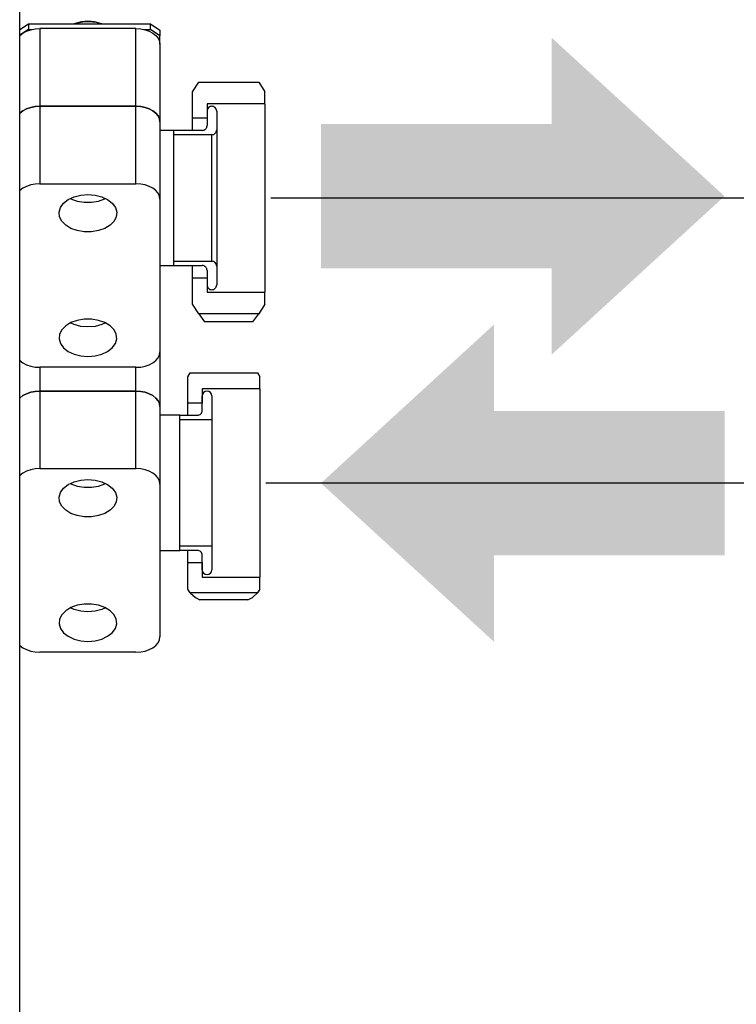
# Model space of a CAD drawing. Header units: millimetres. Extents: x 0 to 39025, y -31299 to 8400.
# Tile 331 of 382: x 17441 to 17590, y 1768 to 1973. Entities that reach past the tile are written whole.
import ezdxf

# ---------------------------------------------------------------- set-up
doc = ezdxf.new("R2010")
doc.units = ezdxf.units.MM
doc.header["$PDSIZE"] = -1
doc.layers.add('DIMENZIJE', color=4, linetype='Continuous')
doc.styles.add('SLDTEXTSTYLE6', font='txt')
doc.dimstyles.new('SLDDIMSTYLE0', dxfattribs={"dimtxt": 3, "dimasz": 3.414889, "dimexe": 0, "dimexo": 0.0625, "dimgap": 0.75, "dimtad": 1, "dimdec": 0, "dimlfac": 20, "dimrnd": 1e-09, "dimzin": 12, "dimdsep": 46, "dimtxsty": 'SLDTEXTSTYLE6', "dimsah": 1, "dimcen": 0.09, "dimadec": 0, "dimazin": 3, "dimtfac": 1, "dimtdec": 0, "dimtofl": 0, "dimtmove": 0, "dimatfit": 3, "dimfxl": 1, "dimfrac": 2, "dimtolj": 1, "dimtzin": 12, "dimarcsym": 0})

# ---------------------------------------------------------------- blocks, each defined once
blk = doc.blocks.new('*U63')
at = {"lineweight": 25}
for points in [[(498.4, 16.45), (498.4, 16.45), (498.4, 557.15), (498.4, 557.15)], [(498.4, 523.16), (498.4, 523.16), (500.2, 524.32), (500.2, 524.32)], [(500.2, 523.16), (500.2, 523.16), (498.4, 522), (498.4, 522)], [(500.2, 524.32), (500.2, 524.32), (500.2, 523.16), (500.2, 523.16)], [(500.2, 524.32), (500.2, 524.32), (525.6, 524.32), (525.6, 524.32)], [(500.2, 523.16), (500.2, 523.16), (500.97, 523.16), (500.97, 523.16)], [(502.6, 523.34), (502.6, 523.34), (502.6, 507.21), (502.6, 507.21)], [(522.6, 523.34), (522.6, 523.34), (502.6, 523.34), (502.6, 523.34)], [(509.78, 524.35), (509.78, 524.35), (509.71, 524.32), (509.71, 524.32)], [(515.5, 524.32), (515.5, 524.32), (515.43, 524.35), (515.43, 524.35)], [(522.6, 507.21), (522.6, 507.21), (522.6, 523.34), (522.6, 523.34)], [(524.23, 523.16), (524.23, 523.16), (525.6, 523.16), (525.6, 523.16)], [(525.6, 523.16), (525.6, 523.16), (525.6, 524.32), (525.6, 524.32)], [(525.6, 524.32), (525.6, 524.32), (527.6, 523.02), (527.6, 523.02)], [(527.6, 521.87), (527.6, 521.87), (525.6, 523.16), (525.6, 523.16)], [(527.6, 523.02), (527.6, 523.02), (527.6, 521.87), (527.6, 521.87)], [(527.6, 520.11), (527.6, 520.11), (527.6, 521.87), (527.6, 521.87)], [(527.6, 520.11), (527.6, 520.11), (527.6, 503.97), (527.6, 503.97)], [(534.4, 510.19), (534.4, 510.19), (535.66, 512.22), (535.66, 512.22)], [(535.66, 512.22), (535.66, 512.22), (548.14, 512.22), (548.14, 512.22)], [(548.14, 512.22), (548.14, 512.22), (549.4, 510.19), (549.4, 510.19)], [(534.4, 504.68), (534.4, 504.68), (534.4, 510.19), (534.4, 510.19)], [(549.4, 507.7), (549.4, 507.7), (549.4, 510.19), (549.4, 510.19)], [(502.6, 507.21), (502.6, 507.21), (502.6, 491.07), (502.6, 491.07)], [(502.6, 507.21), (502.6, 507.21), (522.6, 507.21), (522.6, 507.21)], [(522.6, 507.21), (522.6, 507.21), (502.6, 507.21), (502.6, 507.21)], [(522.6, 491.07), (522.6, 491.07), (522.6, 507.21), (522.6, 507.21)], [(549.4, 507.7), (549.4, 507.7), (537.4, 507.7), (537.4, 507.7)], [(537.4, 507.7), (537.4, 507.7), (537.4, 504.68), (537.4, 504.68)], [(537.4, 506.19), (537.4, 506.19), (537.4, 503.17), (537.4, 503.17)], [(539.4, 506.19), (539.4, 506.19), (539.4, 502.27), (539.4, 502.27)], [(537.4, 504.68), (537.4, 504.68), (534.4, 504.68), (534.4, 504.68)], [(527.6, 503.97), (527.6, 503.97), (527.6, 487.83), (527.6, 487.83)], [(530.41, 502.17), (530.41, 502.17), (527.6, 502.17), (527.6, 502.17)], [(536.4, 502.17), (536.4, 502.17), (530.41, 502.17), (530.41, 502.17)], [(538.4, 501.27), (538.4, 501.27), (530.41, 501.27), (530.41, 501.27)], [(502.6, 491.07), (502.6, 491.07), (522.6, 491.07), (522.6, 491.07)], [(527.6, 487.83), (527.6, 487.83), (527.6, 456.08), (527.6, 456.08)], [(527.6, 474.03), (527.6, 474.03), (530.41, 474.03), (530.41, 474.03)], [(530.41, 474.93), (530.41, 474.93), (538.4, 474.93), (538.4, 474.93)], [(530.41, 474.03), (530.41, 474.03), (536.4, 474.03), (536.4, 474.03)], [(539.4, 473.93), (539.4, 473.93), (539.4, 470.01), (539.4, 470.01)], [(534.4, 471.51), (534.4, 471.51), (537.4, 471.51), (537.4, 471.51)], [(534.4, 466.01), (534.4, 466.01), (534.4, 471.51), (534.4, 471.51)], [(537.4, 473.02), (537.4, 473.02), (537.4, 470.01), (537.4, 470.01)], [(537.4, 471.51), (537.4, 471.51), (537.4, 468.5), (537.4, 468.5)], [(537.4, 468.5), (537.4, 468.5), (549.4, 468.5), (549.4, 468.5)], [(549.4, 466.01), (549.4, 466.01), (549.4, 468.5), (549.4, 468.5)], [(535.66, 463.97), (535.66, 463.97), (534.4, 466.01), (534.4, 466.01)], [(549.4, 466.01), (549.4, 466.01), (548.14, 463.97), (548.14, 463.97)], [(535.66, 463.97), (535.66, 463.97), (536.9, 462.35), (536.9, 462.35)], [(548.14, 463.97), (548.14, 463.97), (535.66, 463.97), (535.66, 463.97)], [(546.9, 462.35), (546.9, 462.35), (548.14, 463.97), (548.14, 463.97)], [(546.9, 462.35), (546.9, 462.35), (536.9, 462.35), (536.9, 462.35)], [(527.6, 456.08), (527.6, 456.08), (527.6, 444.67), (527.6, 444.67)], [(522.6, 452.85), (522.6, 452.85), (502.6, 452.85), (502.6, 452.85)], [(502.6, 452.85), (502.6, 452.85), (502.6, 447.9), (502.6, 447.9)], [(522.6, 447.9), (522.6, 447.9), (522.6, 452.85), (522.6, 452.85)], [(533.4, 450.89), (533.4, 450.89), (533.9, 451.69), (533.9, 451.69)], [(533.4, 445.38), (533.4, 445.38), (533.4, 450.89), (533.4, 450.89)], [(533.9, 451.69), (533.9, 451.69), (547.9, 451.69), (547.9, 451.69)], [(547.9, 451.69), (547.9, 451.69), (548.4, 450.89), (548.4, 450.89)], [(548.4, 448.4), (548.4, 448.4), (548.4, 450.89), (548.4, 450.89)], [(502.6, 447.9), (502.6, 447.9), (502.6, 431.77), (502.6, 431.77)], [(502.6, 447.9), (502.6, 447.9), (522.6, 447.9), (522.6, 447.9)], [(522.6, 447.9), (522.6, 447.9), (502.6, 447.9), (502.6, 447.9)], [(522.6, 431.77), (522.6, 431.77), (522.6, 447.9), (522.6, 447.9)], [(548.4, 448.4), (548.4, 448.4), (536.4, 448.4), (536.4, 448.4)], [(536.4, 448.4), (536.4, 448.4), (536.4, 445.38), (536.4, 445.38)], [(536.4, 443.87), (536.4, 443.87), (536.4, 446.89), (536.4, 446.89)], [(538.4, 446.89), (538.4, 446.89), (538.4, 441.96), (538.4, 441.96)], [(536.4, 445.38), (536.4, 445.38), (533.4, 445.38), (533.4, 445.38)], [(527.6, 444.67), (527.6, 444.67), (527.6, 428.53), (527.6, 428.53)], [(531.73, 442.87), (531.73, 442.87), (527.6, 442.87), (527.6, 442.87)], [(531.73, 442.87), (531.73, 442.87), (535.4, 442.87), (535.4, 442.87)], [(531.73, 441.96), (531.73, 441.96), (538.4, 441.96), (538.4, 441.96)], [(502.6, 431.77), (502.6, 431.77), (522.6, 431.77), (522.6, 431.77)], [(527.6, 428.53), (527.6, 428.53), (527.6, 396.78), (527.6, 396.78)], [(527.6, 414.73), (527.6, 414.73), (531.73, 414.73), (531.73, 414.73)], [(538.4, 415.63), (538.4, 415.63), (531.73, 415.63), (531.73, 415.63)], [(535.4, 414.73), (535.4, 414.73), (531.73, 414.73), (531.73, 414.73)], [(538.4, 415.63), (538.4, 415.63), (538.4, 410.71), (538.4, 410.71)], [(533.4, 412.21), (533.4, 412.21), (536.4, 412.21), (536.4, 412.21)], [(533.4, 406.7), (533.4, 406.7), (533.4, 412.21), (533.4, 412.21)], [(536.4, 410.71), (536.4, 410.71), (536.4, 413.72), (536.4, 413.72)], [(536.4, 412.21), (536.4, 412.21), (536.4, 409.2), (536.4, 409.2)], [(536.4, 409.2), (536.4, 409.2), (548.4, 409.2), (548.4, 409.2)], [(548.4, 406.7), (548.4, 406.7), (548.4, 409.2), (548.4, 409.2)], [(533.9, 405.9), (533.9, 405.9), (533.4, 406.7), (533.4, 406.7)], [(547.9, 405.9), (547.9, 405.9), (533.9, 405.9), (533.9, 405.9)], [(548.4, 406.7), (548.4, 406.7), (547.9, 405.9), (547.9, 405.9)], [(545.9, 404.43), (545.9, 404.43), (535.9, 404.43), (535.9, 404.43)], [(522.6, 393.54), (522.6, 393.54), (502.6, 393.54), (502.6, 393.54)]]:
    blk.add_open_spline(points, degree=3, dxfattribs=at)
for points, knots in [([(509.71, 524.32), (509.71, 524.32), (510.22, 524.5), (510.22, 524.5), (510.22, 524.5), (511.55, 524.78), (511.55, 524.78), (511.55, 524.78), (512.95, 524.84), (512.95, 524.84), (512.95, 524.84), (514.33, 524.67), (514.33, 524.67), (514.33, 524.67), (515.49, 524.32), (515.49, 524.32)], [0, 0, 0, 0, 1, 1, 1, 2, 2, 2, 3, 3, 3, 4, 4, 4, 5, 5, 5, 5]), ([(515.43, 524.35), (515.43, 524.35), (515.23, 524.43), (515.23, 524.43), (515.23, 524.43), (513.96, 524.77), (513.96, 524.77), (513.96, 524.77), (512.6, 524.88), (512.6, 524.88), (512.6, 524.88), (511.24, 524.77), (511.24, 524.77), (511.24, 524.77), (509.97, 524.43), (509.97, 524.43), (509.97, 524.43), (509.78, 524.35), (509.78, 524.35)], [0, 0, 0, 0, 1, 1, 1, 2, 2, 2, 3, 3, 3, 4, 4, 4, 5, 5, 5, 6, 6, 6, 6]), ([(498.4, 521.87), (498.4, 521.87), (498.44, 521.9), (498.44, 521.9), (498.44, 521.9), (499.07, 522.4), (499.07, 522.4), (499.07, 522.4), (499.82, 522.8), (499.82, 522.8), (499.82, 522.8), (500.69, 523.1), (500.69, 523.1), (500.69, 523.1), (501.63, 523.28), (501.63, 523.28), (501.63, 523.28), (502.6, 523.34), (502.6, 523.34)], [0, 0, 0, 0, 1, 1, 1, 2, 2, 2, 3, 3, 3, 4, 4, 4, 5, 5, 5, 6, 6, 6, 6]), ([(522.6, 523.34), (522.6, 523.34), (523.58, 523.28), (523.58, 523.28), (523.58, 523.28), (524.51, 523.1), (524.51, 523.1), (524.51, 523.1), (525.38, 522.8), (525.38, 522.8), (525.38, 522.8), (526.14, 522.4), (526.14, 522.4), (526.14, 522.4), (526.76, 521.9), (526.76, 521.9), (526.76, 521.9), (527.22, 521.34), (527.22, 521.34), (527.22, 521.34), (527.51, 520.74), (527.51, 520.74), (527.51, 520.74), (527.6, 520.11), (527.6, 520.11)], [0, 0, 0, 0, 1, 1, 1, 2, 2, 2, 3, 3, 3, 4, 4, 4, 5, 5, 5, 6, 6, 6, 7, 7, 7, 8, 8, 8, 8]), ([(498.4, 505.73), (498.4, 505.73), (498.44, 505.77), (498.44, 505.77), (498.44, 505.77), (499.07, 506.26), (499.07, 506.26), (499.07, 506.26), (499.82, 506.66), (499.82, 506.66), (499.82, 506.66), (500.69, 506.96), (500.69, 506.96), (500.69, 506.96), (501.63, 507.14), (501.63, 507.14), (501.63, 507.14), (502.6, 507.21), (502.6, 507.21)], [0, 0, 0, 0, 1, 1, 1, 2, 2, 2, 3, 3, 3, 4, 4, 4, 5, 5, 5, 6, 6, 6, 6]), ([(502.6, 507.21), (502.6, 507.21), (501.63, 507.14), (501.63, 507.14), (501.63, 507.14), (500.69, 506.96), (500.69, 506.96), (500.69, 506.96), (499.82, 506.66), (499.82, 506.66), (499.82, 506.66), (499.07, 506.26), (499.07, 506.26), (499.07, 506.26), (498.44, 505.77), (498.44, 505.77), (498.44, 505.77), (498.4, 505.73), (498.4, 505.73)], [0, 0, 0, 0, 1, 1, 1, 2, 2, 2, 3, 3, 3, 4, 4, 4, 5, 5, 5, 6, 6, 6, 6]), ([(522.6, 507.21), (522.6, 507.21), (523.58, 507.14), (523.58, 507.14), (523.58, 507.14), (524.51, 506.96), (524.51, 506.96), (524.51, 506.96), (525.38, 506.66), (525.38, 506.66), (525.38, 506.66), (526.14, 506.26), (526.14, 506.26), (526.14, 506.26), (526.76, 505.77), (526.76, 505.77), (526.76, 505.77), (527.22, 505.21), (527.22, 505.21), (527.22, 505.21), (527.51, 504.6), (527.51, 504.6), (527.51, 504.6), (527.6, 503.97), (527.6, 503.97)], [0, 0, 0, 0, 1, 1, 1, 2, 2, 2, 3, 3, 3, 4, 4, 4, 5, 5, 5, 6, 6, 6, 7, 7, 7, 8, 8, 8, 8]), ([(527.6, 503.97), (527.6, 503.97), (527.51, 504.6), (527.51, 504.6), (527.51, 504.6), (527.22, 505.21), (527.22, 505.21), (527.22, 505.21), (526.76, 505.77), (526.76, 505.77), (526.76, 505.77), (526.14, 506.26), (526.14, 506.26), (526.14, 506.26), (525.38, 506.66), (525.38, 506.66), (525.38, 506.66), (524.51, 506.96), (524.51, 506.96), (524.51, 506.96), (523.58, 507.14), (523.58, 507.14), (523.58, 507.14), (522.6, 507.21), (522.6, 507.21)], [0, 0, 0, 0, 1, 1, 1, 2, 2, 2, 3, 3, 3, 4, 4, 4, 5, 5, 5, 6, 6, 6, 7, 7, 7, 8, 8, 8, 8]), ([(538.4, 507.19), (538.4, 507.19), (538.2, 507.17), (538.2, 507.17), (538.2, 507.17), (538.02, 507.12), (538.02, 507.12), (538.02, 507.12), (537.84, 507.02), (537.84, 507.02), (537.84, 507.02), (537.69, 506.9), (537.69, 506.9), (537.69, 506.9), (537.57, 506.75), (537.57, 506.75), (537.57, 506.75), (537.48, 506.57), (537.48, 506.57), (537.48, 506.57), (537.42, 506.39), (537.42, 506.39), (537.42, 506.39), (537.4, 506.19), (537.4, 506.19)], [0, 0, 0, 0, 1, 1, 1, 2, 2, 2, 3, 3, 3, 4, 4, 4, 5, 5, 5, 6, 6, 6, 7, 7, 7, 8, 8, 8, 8]), ([(539.4, 506.19), (539.4, 506.19), (539.38, 506.39), (539.38, 506.39), (539.38, 506.39), (539.32, 506.57), (539.32, 506.57), (539.32, 506.57), (539.23, 506.75), (539.23, 506.75), (539.23, 506.75), (539.11, 506.9), (539.11, 506.9), (539.11, 506.9), (538.96, 507.02), (538.96, 507.02), (538.96, 507.02), (538.78, 507.12), (538.78, 507.12), (538.78, 507.12), (538.6, 507.17), (538.6, 507.17), (538.6, 507.17), (538.4, 507.19), (538.4, 507.19)], [0, 0, 0, 0, 1, 1, 1, 2, 2, 2, 3, 3, 3, 4, 4, 4, 5, 5, 5, 6, 6, 6, 7, 7, 7, 8, 8, 8, 8]), ([(549.4, 507.7), (549.4, 507.7), (549.4, 507.51), (549.4, 507.51), (549.4, 507.51), (549.4, 506.97), (549.4, 506.97), (549.4, 506.97), (549.4, 506.07), (549.4, 506.07), (549.4, 506.07), (549.4, 504.84), (549.4, 504.84), (549.4, 504.84), (549.4, 503.3), (549.4, 503.3), (549.4, 503.3), (549.4, 501.47), (549.4, 501.47), (549.4, 501.47), (549.4, 499.4), (549.4, 499.4), (549.4, 499.4), (549.4, 497.12), (549.4, 497.12), (549.4, 497.12), (549.4, 494.66), (549.4, 494.66), (549.4, 494.66), (549.4, 492.08), (549.4, 492.08), (549.4, 492.08), (549.4, 489.44), (549.4, 489.44), (549.4, 489.44), (549.4, 486.76), (549.4, 486.76), (549.4, 486.76), (549.4, 484.11), (549.4, 484.11), (549.4, 484.11), (549.4, 481.53), (549.4, 481.53), (549.4, 481.53), (549.4, 479.08), (549.4, 479.08), (549.4, 479.08), (549.4, 476.79), (549.4, 476.79), (549.4, 476.79), (549.4, 474.72), (549.4, 474.72), (549.4, 474.72), (549.4, 472.89), (549.4, 472.89), (549.4, 472.89), (549.4, 471.35), (549.4, 471.35), (549.4, 471.35), (549.4, 470.12), (549.4, 470.12), (549.4, 470.12), (549.4, 469.23), (549.4, 469.23), (549.4, 469.23), (549.4, 468.68), (549.4, 468.68), (549.4, 468.68), (549.4, 468.5), (549.4, 468.5)], [0, 0, 0, 0, 1, 1, 1, 2, 2, 2, 3, 3, 3, 4, 4, 4, 5, 5, 5, 6, 6, 6, 7, 7, 7, 8, 8, 8, 9, 9, 9, 10, 10, 10, 11, 11, 11, 12, 12, 12, 13, 13, 13, 14, 14, 14, 15, 15, 15, 16, 16, 16, 17, 17, 17, 18, 18, 18, 19, 19, 19, 20, 20, 20, 21, 21, 21, 22, 22, 22, 23, 23, 23, 23]), ([(534.4, 502.17), (534.4, 502.17), (534.4, 503.04), (534.4, 503.04), (534.4, 503.04), (534.4, 503.95), (534.4, 503.95), (534.4, 503.95), (534.4, 504.49), (534.4, 504.49), (534.4, 504.49), (534.4, 504.68), (534.4, 504.68)], [0, 0, 0, 0, 1, 1, 1, 2, 2, 2, 3, 3, 3, 4, 4, 4, 4]), ([(530.41, 502.17), (530.41, 502.17), (530.41, 501.97), (530.41, 501.97), (530.41, 501.97), (530.41, 501.41), (530.41, 501.41), (530.41, 501.41), (530.41, 500.47), (530.41, 500.47), (530.41, 500.47), (530.41, 499.2), (530.41, 499.2), (530.41, 499.2), (530.41, 497.63), (530.41, 497.63), (530.41, 497.63), (530.41, 495.79), (530.41, 495.79), (530.41, 495.79), (530.41, 493.75), (530.41, 493.75), (530.41, 493.75), (530.41, 491.55), (530.41, 491.55), (530.41, 491.55), (530.41, 489.26), (530.41, 489.26), (530.41, 489.26), (530.41, 486.93), (530.41, 486.93), (530.41, 486.93), (530.41, 484.64), (530.41, 484.64), (530.41, 484.64), (530.41, 482.44), (530.41, 482.44), (530.41, 482.44), (530.41, 480.4), (530.41, 480.4), (530.41, 480.4), (530.41, 478.57), (530.41, 478.57), (530.41, 478.57), (530.41, 476.99), (530.41, 476.99), (530.41, 476.99), (530.41, 475.72), (530.41, 475.72), (530.41, 475.72), (530.41, 474.79), (530.41, 474.79), (530.41, 474.79), (530.41, 474.22), (530.41, 474.22), (530.41, 474.22), (530.41, 474.03), (530.41, 474.03)], [0, 0, 0, 0, 1, 1, 1, 2, 2, 2, 3, 3, 3, 4, 4, 4, 5, 5, 5, 6, 6, 6, 7, 7, 7, 8, 8, 8, 9, 9, 9, 10, 10, 10, 11, 11, 11, 12, 12, 12, 13, 13, 13, 14, 14, 14, 15, 15, 15, 16, 16, 16, 17, 17, 17, 18, 18, 18, 19, 19, 19, 19]), ([(536.4, 502.17), (536.4, 502.17), (536.59, 502.19), (536.59, 502.19), (536.59, 502.19), (536.78, 502.24), (536.78, 502.24), (536.78, 502.24), (536.95, 502.34), (536.95, 502.34), (536.95, 502.34), (537.11, 502.46), (537.11, 502.46), (537.11, 502.46), (537.23, 502.61), (537.23, 502.61), (537.23, 502.61), (537.33, 502.79), (537.33, 502.79), (537.33, 502.79), (537.38, 502.97), (537.38, 502.97), (537.38, 502.97), (537.4, 503.17), (537.4, 503.17)], [0, 0, 0, 0, 1, 1, 1, 2, 2, 2, 3, 3, 3, 4, 4, 4, 5, 5, 5, 6, 6, 6, 7, 7, 7, 8, 8, 8, 8]), ([(538.4, 501.27), (538.4, 501.27), (538.6, 501.28), (538.6, 501.28), (538.6, 501.28), (538.78, 501.34), (538.78, 501.34), (538.78, 501.34), (538.96, 501.44), (538.96, 501.44), (538.96, 501.44), (539.11, 501.56), (539.11, 501.56), (539.11, 501.56), (539.23, 501.71), (539.23, 501.71), (539.23, 501.71), (539.32, 501.88), (539.32, 501.88), (539.32, 501.88), (539.38, 502.07), (539.38, 502.07), (539.38, 502.07), (539.4, 502.27), (539.4, 502.27)], [0, 0, 0, 0, 1, 1, 1, 2, 2, 2, 3, 3, 3, 4, 4, 4, 5, 5, 5, 6, 6, 6, 7, 7, 7, 8, 8, 8, 8]), ([(539.4, 502.27), (539.4, 502.27), (539.4, 502.07), (539.4, 502.07), (539.4, 502.07), (539.4, 501.5), (539.4, 501.5), (539.4, 501.5), (539.4, 500.56), (539.4, 500.56), (539.4, 500.56), (539.4, 499.28), (539.4, 499.28), (539.4, 499.28), (539.4, 497.69), (539.4, 497.69), (539.4, 497.69), (539.4, 495.85), (539.4, 495.85), (539.4, 495.85), (539.4, 493.79), (539.4, 493.79), (539.4, 493.79), (539.4, 491.58), (539.4, 491.58), (539.4, 491.58), (539.4, 489.27), (539.4, 489.27), (539.4, 489.27), (539.4, 486.93), (539.4, 486.93), (539.4, 486.93), (539.4, 484.61), (539.4, 484.61), (539.4, 484.61), (539.4, 482.4), (539.4, 482.4), (539.4, 482.4), (539.4, 480.35), (539.4, 480.35), (539.4, 480.35), (539.4, 478.49), (539.4, 478.49), (539.4, 478.49), (539.4, 476.91), (539.4, 476.91), (539.4, 476.91), (539.4, 475.63), (539.4, 475.63), (539.4, 475.63), (539.4, 474.69), (539.4, 474.69), (539.4, 474.69), (539.4, 474.12), (539.4, 474.12), (539.4, 474.12), (539.4, 473.93), (539.4, 473.93)], [0, 0, 0, 0, 1, 1, 1, 2, 2, 2, 3, 3, 3, 4, 4, 4, 5, 5, 5, 6, 6, 6, 7, 7, 7, 8, 8, 8, 9, 9, 9, 10, 10, 10, 11, 11, 11, 12, 12, 12, 13, 13, 13, 14, 14, 14, 15, 15, 15, 16, 16, 16, 17, 17, 17, 18, 18, 18, 19, 19, 19, 19]), ([(538.4, 474.93), (538.4, 474.93), (538.4, 475.11), (538.4, 475.11), (538.4, 475.11), (538.4, 475.64), (538.4, 475.64), (538.4, 475.64), (538.4, 476.52), (538.4, 476.52), (538.4, 476.52), (538.4, 477.71), (538.4, 477.71), (538.4, 477.71), (538.4, 479.18), (538.4, 479.18), (538.4, 479.18), (538.4, 480.89), (538.4, 480.89), (538.4, 480.89), (538.4, 482.81), (538.4, 482.81), (538.4, 482.81), (538.4, 484.86), (538.4, 484.86), (538.4, 484.86), (538.4, 487.01), (538.4, 487.01), (538.4, 487.01), (538.4, 489.18), (538.4, 489.18), (538.4, 489.18), (538.4, 491.33), (538.4, 491.33), (538.4, 491.33), (538.4, 493.39), (538.4, 493.39), (538.4, 493.39), (538.4, 495.3), (538.4, 495.3), (538.4, 495.3), (538.4, 497.01), (538.4, 497.01), (538.4, 497.01), (538.4, 498.49), (538.4, 498.49), (538.4, 498.49), (538.4, 499.68), (538.4, 499.68), (538.4, 499.68), (538.4, 500.55), (538.4, 500.55), (538.4, 500.55), (538.4, 501.08), (538.4, 501.08), (538.4, 501.08), (538.4, 501.27), (538.4, 501.27)], [0, 0, 0, 0, 1, 1, 1, 2, 2, 2, 3, 3, 3, 4, 4, 4, 5, 5, 5, 6, 6, 6, 7, 7, 7, 8, 8, 8, 9, 9, 9, 10, 10, 10, 11, 11, 11, 12, 12, 12, 13, 13, 13, 14, 14, 14, 15, 15, 15, 16, 16, 16, 17, 17, 17, 18, 18, 18, 19, 19, 19, 19]), ([(502.6, 491.07), (502.6, 491.07), (501.63, 491), (501.63, 491), (501.63, 491), (500.69, 490.82), (500.69, 490.82), (500.69, 490.82), (499.82, 490.52), (499.82, 490.52), (499.82, 490.52), (499.07, 490.12), (499.07, 490.12), (499.07, 490.12), (498.44, 489.63), (498.44, 489.63), (498.44, 489.63), (498.4, 489.59), (498.4, 489.59)], [0, 0, 0, 0, 1, 1, 1, 2, 2, 2, 3, 3, 3, 4, 4, 4, 5, 5, 5, 6, 6, 6, 6]), ([(527.6, 487.83), (527.6, 487.83), (527.51, 488.46), (527.51, 488.46), (527.51, 488.46), (527.22, 489.07), (527.22, 489.07), (527.22, 489.07), (526.76, 489.63), (526.76, 489.63), (526.76, 489.63), (526.14, 490.12), (526.14, 490.12), (526.14, 490.12), (525.38, 490.52), (525.38, 490.52), (525.38, 490.52), (524.51, 490.82), (524.51, 490.82), (524.51, 490.82), (523.58, 491), (523.58, 491), (523.58, 491), (522.6, 491.07), (522.6, 491.07)], [0, 0, 0, 0, 1, 1, 1, 2, 2, 2, 3, 3, 3, 4, 4, 4, 5, 5, 5, 6, 6, 6, 7, 7, 7, 8, 8, 8, 8]), ([(512.6, 488.8), (512.6, 488.8), (511.11, 488.68), (511.11, 488.68), (511.11, 488.68), (509.71, 488.32), (509.71, 488.32), (509.71, 488.32), (508.49, 487.75), (508.49, 487.75), (508.49, 487.75), (507.53, 487), (507.53, 487), (507.53, 487), (506.9, 486.11), (506.9, 486.11), (506.9, 486.11), (506.62, 485.15), (506.62, 485.15), (506.62, 485.15), (506.71, 484.18), (506.71, 484.18), (506.71, 484.18), (507.17, 483.26), (507.17, 483.26), (507.17, 483.26), (507.98, 482.44), (507.98, 482.44), (507.98, 482.44), (509.08, 481.77), (509.08, 481.77), (509.08, 481.77), (510.39, 481.3), (510.39, 481.3), (510.39, 481.3), (511.85, 481.05), (511.85, 481.05), (511.85, 481.05), (513.35, 481.05), (513.35, 481.05), (513.35, 481.05), (514.81, 481.3), (514.81, 481.3), (514.81, 481.3), (516.13, 481.77), (516.13, 481.77), (516.13, 481.77), (517.23, 482.44), (517.23, 482.44), (517.23, 482.44), (518.03, 483.26), (518.03, 483.26), (518.03, 483.26), (518.5, 484.18), (518.5, 484.18), (518.5, 484.18), (518.59, 485.15), (518.59, 485.15), (518.59, 485.15), (518.31, 486.11), (518.31, 486.11), (518.31, 486.11), (517.66, 487), (517.66, 487), (517.66, 487), (516.71, 487.75), (516.71, 487.75), (516.71, 487.75), (515.49, 488.32), (515.49, 488.32), (515.49, 488.32), (514.09, 488.68), (514.09, 488.68), (514.09, 488.68), (512.6, 488.8), (512.6, 488.8)], [0, 0, 0, 0, 1, 1, 1, 2, 2, 2, 3, 3, 3, 4, 4, 4, 5, 5, 5, 6, 6, 6, 7, 7, 7, 8, 8, 8, 9, 9, 9, 10, 10, 10, 11, 11, 11, 12, 12, 12, 13, 13, 13, 14, 14, 14, 15, 15, 15, 16, 16, 16, 17, 17, 17, 18, 18, 18, 19, 19, 19, 20, 20, 20, 21, 21, 21, 22, 22, 22, 23, 23, 23, 24, 24, 24, 25, 25, 25, 25]), ([(508.93, 487.98), (508.93, 487.98), (509.08, 487.92), (509.08, 487.92), (509.08, 487.92), (510.39, 487.44), (510.39, 487.44), (510.39, 487.44), (511.85, 487.2), (511.85, 487.2), (511.85, 487.2), (513.35, 487.2), (513.35, 487.2), (513.35, 487.2), (514.81, 487.44), (514.81, 487.44), (514.81, 487.44), (516.13, 487.92), (516.13, 487.92), (516.13, 487.92), (516.27, 487.98), (516.27, 487.98)], [0, 0, 0, 0, 1, 1, 1, 2, 2, 2, 3, 3, 3, 4, 4, 4, 5, 5, 5, 6, 6, 6, 7, 7, 7, 7]), ([(534.4, 471.51), (534.4, 471.51), (534.4, 471.7), (534.4, 471.7), (534.4, 471.7), (534.4, 472.25), (534.4, 472.25), (534.4, 472.25), (534.4, 473.15), (534.4, 473.15), (534.4, 473.15), (534.4, 474.03), (534.4, 474.03)], [0, 0, 0, 0, 1, 1, 1, 2, 2, 2, 3, 3, 3, 4, 4, 4, 4]), ([(537.4, 473.02), (537.4, 473.02), (537.38, 473.22), (537.38, 473.22), (537.38, 473.22), (537.33, 473.4), (537.33, 473.4), (537.33, 473.4), (537.23, 473.58), (537.23, 473.58), (537.23, 473.58), (537.11, 473.73), (537.11, 473.73), (537.11, 473.73), (536.95, 473.86), (536.95, 473.86), (536.95, 473.86), (536.78, 473.95), (536.78, 473.95), (536.78, 473.95), (536.59, 474.01), (536.59, 474.01), (536.59, 474.01), (536.4, 474.03), (536.4, 474.03)], [0, 0, 0, 0, 1, 1, 1, 2, 2, 2, 3, 3, 3, 4, 4, 4, 5, 5, 5, 6, 6, 6, 7, 7, 7, 8, 8, 8, 8]), ([(539.4, 473.93), (539.4, 473.93), (539.38, 474.12), (539.38, 474.12), (539.38, 474.12), (539.32, 474.31), (539.32, 474.31), (539.32, 474.31), (539.23, 474.48), (539.23, 474.48), (539.23, 474.48), (539.11, 474.64), (539.11, 474.64), (539.11, 474.64), (538.96, 474.76), (538.96, 474.76), (538.96, 474.76), (538.78, 474.86), (538.78, 474.86), (538.78, 474.86), (538.6, 474.91), (538.6, 474.91), (538.6, 474.91), (538.4, 474.93), (538.4, 474.93)], [0, 0, 0, 0, 1, 1, 1, 2, 2, 2, 3, 3, 3, 4, 4, 4, 5, 5, 5, 6, 6, 6, 7, 7, 7, 8, 8, 8, 8]), ([(537.4, 470.01), (537.4, 470.01), (537.42, 469.81), (537.42, 469.81), (537.42, 469.81), (537.48, 469.62), (537.48, 469.62), (537.48, 469.62), (537.57, 469.45), (537.57, 469.45), (537.57, 469.45), (537.69, 469.3), (537.69, 469.3), (537.69, 469.3), (537.84, 469.17), (537.84, 469.17), (537.84, 469.17), (538.02, 469.08), (538.02, 469.08), (538.02, 469.08), (538.2, 469.02), (538.2, 469.02), (538.2, 469.02), (538.4, 469), (538.4, 469)], [0, 0, 0, 0, 1, 1, 1, 2, 2, 2, 3, 3, 3, 4, 4, 4, 5, 5, 5, 6, 6, 6, 7, 7, 7, 8, 8, 8, 8]), ([(538.4, 469), (538.4, 469), (538.6, 469.02), (538.6, 469.02), (538.6, 469.02), (538.78, 469.08), (538.78, 469.08), (538.78, 469.08), (538.96, 469.17), (538.96, 469.17), (538.96, 469.17), (539.11, 469.3), (539.11, 469.3), (539.11, 469.3), (539.23, 469.45), (539.23, 469.45), (539.23, 469.45), (539.32, 469.62), (539.32, 469.62), (539.32, 469.62), (539.38, 469.81), (539.38, 469.81), (539.38, 469.81), (539.4, 470.01), (539.4, 470.01)], [0, 0, 0, 0, 1, 1, 1, 2, 2, 2, 3, 3, 3, 4, 4, 4, 5, 5, 5, 6, 6, 6, 7, 7, 7, 8, 8, 8, 8]), ([(512.6, 455.11), (512.6, 455.11), (511.11, 455.23), (511.11, 455.23), (511.11, 455.23), (509.71, 455.6), (509.71, 455.6), (509.71, 455.6), (508.49, 456.17), (508.49, 456.17), (508.49, 456.17), (507.53, 456.92), (507.53, 456.92), (507.53, 456.92), (506.9, 457.8), (506.9, 457.8), (506.9, 457.8), (506.62, 458.76), (506.62, 458.76), (506.62, 458.76), (506.71, 459.73), (506.71, 459.73), (506.71, 459.73), (507.17, 460.66), (507.17, 460.66), (507.17, 460.66), (507.98, 461.48), (507.98, 461.48), (507.98, 461.48), (509.08, 462.15), (509.08, 462.15), (509.08, 462.15), (510.39, 462.62), (510.39, 462.62), (510.39, 462.62), (511.85, 462.86), (511.85, 462.86), (511.85, 462.86), (513.35, 462.86), (513.35, 462.86), (513.35, 462.86), (514.81, 462.62), (514.81, 462.62), (514.81, 462.62), (516.13, 462.15), (516.13, 462.15), (516.13, 462.15), (517.23, 461.48), (517.23, 461.48), (517.23, 461.48), (518.03, 460.66), (518.03, 460.66), (518.03, 460.66), (518.5, 459.73), (518.5, 459.73), (518.5, 459.73), (518.59, 458.76), (518.59, 458.76), (518.59, 458.76), (518.31, 457.8), (518.31, 457.8), (518.31, 457.8), (517.66, 456.92), (517.66, 456.92), (517.66, 456.92), (516.71, 456.17), (516.71, 456.17), (516.71, 456.17), (515.49, 455.6), (515.49, 455.6), (515.49, 455.6), (514.09, 455.23), (514.09, 455.23), (514.09, 455.23), (512.6, 455.11), (512.6, 455.11)], [0, 0, 0, 0, 1, 1, 1, 2, 2, 2, 3, 3, 3, 4, 4, 4, 5, 5, 5, 6, 6, 6, 7, 7, 7, 8, 8, 8, 9, 9, 9, 10, 10, 10, 11, 11, 11, 12, 12, 12, 13, 13, 13, 14, 14, 14, 15, 15, 15, 16, 16, 16, 17, 17, 17, 18, 18, 18, 19, 19, 19, 20, 20, 20, 21, 21, 21, 22, 22, 22, 23, 23, 23, 24, 24, 24, 25, 25, 25, 25]), ([(512.6, 461.26), (512.6, 461.26), (511.11, 461.38), (511.11, 461.38), (511.11, 461.38), (509.71, 461.74), (509.71, 461.74), (509.71, 461.74), (508.93, 462.08), (508.93, 462.08)], [0, 0, 0, 0, 1, 1, 1, 2, 2, 2, 3, 3, 3, 3]), ([(516.27, 462.08), (516.27, 462.08), (515.49, 461.74), (515.49, 461.74), (515.49, 461.74), (514.09, 461.38), (514.09, 461.38), (514.09, 461.38), (512.6, 461.26), (512.6, 461.26)], [0, 0, 0, 0, 1, 1, 1, 2, 2, 2, 3, 3, 3, 3]), ([(522.6, 452.85), (522.6, 452.85), (523.58, 452.91), (523.58, 452.91), (523.58, 452.91), (524.51, 453.09), (524.51, 453.09), (524.51, 453.09), (525.38, 453.4), (525.38, 453.4), (525.38, 453.4), (526.14, 453.79), (526.14, 453.79), (526.14, 453.79), (526.76, 454.29), (526.76, 454.29), (526.76, 454.29), (527.22, 454.84), (527.22, 454.84), (527.22, 454.84), (527.51, 455.45), (527.51, 455.45), (527.51, 455.45), (527.6, 456.08), (527.6, 456.08)], [0, 0, 0, 0, 1, 1, 1, 2, 2, 2, 3, 3, 3, 4, 4, 4, 5, 5, 5, 6, 6, 6, 7, 7, 7, 8, 8, 8, 8]), ([(498.4, 454.33), (498.4, 454.33), (498.44, 454.29), (498.44, 454.29), (498.44, 454.29), (499.07, 453.79), (499.07, 453.79), (499.07, 453.79), (499.82, 453.4), (499.82, 453.4), (499.82, 453.4), (500.69, 453.09), (500.69, 453.09), (500.69, 453.09), (501.63, 452.91), (501.63, 452.91), (501.63, 452.91), (502.6, 452.85), (502.6, 452.85)], [0, 0, 0, 0, 1, 1, 1, 2, 2, 2, 3, 3, 3, 4, 4, 4, 5, 5, 5, 6, 6, 6, 6]), ([(498.4, 446.42), (498.4, 446.42), (498.44, 446.46), (498.44, 446.46), (498.44, 446.46), (499.07, 446.96), (499.07, 446.96), (499.07, 446.96), (499.82, 447.35), (499.82, 447.35), (499.82, 447.35), (500.69, 447.66), (500.69, 447.66), (500.69, 447.66), (501.63, 447.84), (501.63, 447.84), (501.63, 447.84), (502.6, 447.9), (502.6, 447.9)], [0, 0, 0, 0, 1, 1, 1, 2, 2, 2, 3, 3, 3, 4, 4, 4, 5, 5, 5, 6, 6, 6, 6]), ([(502.6, 447.9), (502.6, 447.9), (501.63, 447.84), (501.63, 447.84), (501.63, 447.84), (500.69, 447.66), (500.69, 447.66), (500.69, 447.66), (499.82, 447.35), (499.82, 447.35), (499.82, 447.35), (499.07, 446.96), (499.07, 446.96), (499.07, 446.96), (498.44, 446.46), (498.44, 446.46), (498.44, 446.46), (498.4, 446.42), (498.4, 446.42)], [0, 0, 0, 0, 1, 1, 1, 2, 2, 2, 3, 3, 3, 4, 4, 4, 5, 5, 5, 6, 6, 6, 6]), ([(522.6, 447.9), (522.6, 447.9), (523.58, 447.84), (523.58, 447.84), (523.58, 447.84), (524.51, 447.66), (524.51, 447.66), (524.51, 447.66), (525.38, 447.35), (525.38, 447.35), (525.38, 447.35), (526.14, 446.96), (526.14, 446.96), (526.14, 446.96), (526.76, 446.46), (526.76, 446.46), (526.76, 446.46), (527.22, 445.9), (527.22, 445.9), (527.22, 445.9), (527.51, 445.3), (527.51, 445.3), (527.51, 445.3), (527.6, 444.67), (527.6, 444.67)], [0, 0, 0, 0, 1, 1, 1, 2, 2, 2, 3, 3, 3, 4, 4, 4, 5, 5, 5, 6, 6, 6, 7, 7, 7, 8, 8, 8, 8]), ([(527.6, 444.67), (527.6, 444.67), (527.51, 445.3), (527.51, 445.3), (527.51, 445.3), (527.22, 445.9), (527.22, 445.9), (527.22, 445.9), (526.76, 446.46), (526.76, 446.46), (526.76, 446.46), (526.14, 446.96), (526.14, 446.96), (526.14, 446.96), (525.38, 447.35), (525.38, 447.35), (525.38, 447.35), (524.51, 447.66), (524.51, 447.66), (524.51, 447.66), (523.58, 447.84), (523.58, 447.84), (523.58, 447.84), (522.6, 447.9), (522.6, 447.9)], [0, 0, 0, 0, 1, 1, 1, 2, 2, 2, 3, 3, 3, 4, 4, 4, 5, 5, 5, 6, 6, 6, 7, 7, 7, 8, 8, 8, 8]), ([(538.4, 446.89), (538.4, 446.89), (538.32, 447.27), (538.32, 447.27), (538.32, 447.27), (538.11, 447.6), (538.11, 447.6), (538.11, 447.6), (537.79, 447.82), (537.79, 447.82), (537.79, 447.82), (537.4, 447.89), (537.4, 447.89), (537.4, 447.89), (537.02, 447.82), (537.02, 447.82), (537.02, 447.82), (536.69, 447.6), (536.69, 447.6), (536.69, 447.6), (536.47, 447.27), (536.47, 447.27), (536.47, 447.27), (536.4, 446.89), (536.4, 446.89)], [0, 0, 0, 0, 1, 1, 1, 2, 2, 2, 3, 3, 3, 4, 4, 4, 5, 5, 5, 6, 6, 6, 7, 7, 7, 8, 8, 8, 8]), ([(548.4, 448.4), (548.4, 448.4), (548.4, 448.21), (548.4, 448.21), (548.4, 448.21), (548.4, 447.67), (548.4, 447.67), (548.4, 447.67), (548.4, 446.77), (548.4, 446.77), (548.4, 446.77), (548.4, 445.54), (548.4, 445.54), (548.4, 445.54), (548.4, 444), (548.4, 444), (548.4, 444), (548.4, 442.17), (548.4, 442.17), (548.4, 442.17), (548.4, 440.1), (548.4, 440.1), (548.4, 440.1), (548.4, 437.81), (548.4, 437.81), (548.4, 437.81), (548.4, 435.36), (548.4, 435.36), (548.4, 435.36), (548.4, 432.78), (548.4, 432.78), (548.4, 432.78), (548.4, 430.13), (548.4, 430.13), (548.4, 430.13), (548.4, 427.46), (548.4, 427.46), (548.4, 427.46), (548.4, 424.8), (548.4, 424.8), (548.4, 424.8), (548.4, 422.23), (548.4, 422.23), (548.4, 422.23), (548.4, 419.78), (548.4, 419.78), (548.4, 419.78), (548.4, 417.49), (548.4, 417.49), (548.4, 417.49), (548.4, 415.41), (548.4, 415.41), (548.4, 415.41), (548.4, 413.59), (548.4, 413.59), (548.4, 413.59), (548.4, 412.05), (548.4, 412.05), (548.4, 412.05), (548.4, 410.82), (548.4, 410.82), (548.4, 410.82), (548.4, 409.92), (548.4, 409.92), (548.4, 409.92), (548.4, 409.38), (548.4, 409.38), (548.4, 409.38), (548.4, 409.2), (548.4, 409.2)], [0, 0, 0, 0, 1, 1, 1, 2, 2, 2, 3, 3, 3, 4, 4, 4, 5, 5, 5, 6, 6, 6, 7, 7, 7, 8, 8, 8, 9, 9, 9, 10, 10, 10, 11, 11, 11, 12, 12, 12, 13, 13, 13, 14, 14, 14, 15, 15, 15, 16, 16, 16, 17, 17, 17, 18, 18, 18, 19, 19, 19, 20, 20, 20, 21, 21, 21, 22, 22, 22, 23, 23, 23, 23]), ([(533.4, 442.87), (533.4, 442.87), (533.4, 443.74), (533.4, 443.74), (533.4, 443.74), (533.4, 444.64), (533.4, 444.64), (533.4, 444.64), (533.4, 445.19), (533.4, 445.19), (533.4, 445.19), (533.4, 445.38), (533.4, 445.38)], [0, 0, 0, 0, 1, 1, 1, 2, 2, 2, 3, 3, 3, 4, 4, 4, 4]), ([(531.73, 414.73), (531.73, 414.73), (531.73, 414.92), (531.73, 414.92), (531.73, 414.92), (531.73, 415.49), (531.73, 415.49), (531.73, 415.49), (531.73, 416.42), (531.73, 416.42), (531.73, 416.42), (531.73, 417.69), (531.73, 417.69), (531.73, 417.69), (531.73, 419.27), (531.73, 419.27), (531.73, 419.27), (531.73, 421.09), (531.73, 421.09), (531.73, 421.09), (531.73, 423.14), (531.73, 423.14), (531.73, 423.14), (531.73, 425.34), (531.73, 425.34), (531.73, 425.34), (531.73, 427.63), (531.73, 427.63), (531.73, 427.63), (531.73, 429.96), (531.73, 429.96), (531.73, 429.96), (531.73, 432.25), (531.73, 432.25), (531.73, 432.25), (531.73, 434.45), (531.73, 434.45), (531.73, 434.45), (531.73, 436.49), (531.73, 436.49), (531.73, 436.49), (531.73, 438.33), (531.73, 438.33), (531.73, 438.33), (531.73, 439.9), (531.73, 439.9), (531.73, 439.9), (531.73, 441.17), (531.73, 441.17), (531.73, 441.17), (531.73, 442.11), (531.73, 442.11), (531.73, 442.11), (531.73, 442.67), (531.73, 442.67), (531.73, 442.67), (531.73, 442.87), (531.73, 442.87)], [0, 0, 0, 0, 1, 1, 1, 2, 2, 2, 3, 3, 3, 4, 4, 4, 5, 5, 5, 6, 6, 6, 7, 7, 7, 8, 8, 8, 9, 9, 9, 10, 10, 10, 11, 11, 11, 12, 12, 12, 13, 13, 13, 14, 14, 14, 15, 15, 15, 16, 16, 16, 17, 17, 17, 18, 18, 18, 19, 19, 19, 19]), ([(535.4, 442.87), (535.4, 442.87), (535.6, 442.89), (535.6, 442.89), (535.6, 442.89), (535.78, 442.94), (535.78, 442.94), (535.78, 442.94), (535.96, 443.04), (535.96, 443.04), (535.96, 443.04), (536.11, 443.16), (536.11, 443.16), (536.11, 443.16), (536.23, 443.31), (536.23, 443.31), (536.23, 443.31), (536.33, 443.49), (536.33, 443.49), (536.33, 443.49), (536.38, 443.67), (536.38, 443.67), (536.38, 443.67), (536.4, 443.87), (536.4, 443.87)], [0, 0, 0, 0, 1, 1, 1, 2, 2, 2, 3, 3, 3, 4, 4, 4, 5, 5, 5, 6, 6, 6, 7, 7, 7, 8, 8, 8, 8]), ([(538.4, 441.96), (538.4, 441.96), (538.4, 441.78), (538.4, 441.78), (538.4, 441.78), (538.4, 441.25), (538.4, 441.25), (538.4, 441.25), (538.4, 440.38), (538.4, 440.38), (538.4, 440.38), (538.4, 439.19), (538.4, 439.19), (538.4, 439.19), (538.4, 437.71), (538.4, 437.71), (538.4, 437.71), (538.4, 435.99), (538.4, 435.99), (538.4, 435.99), (538.4, 434.09), (538.4, 434.09), (538.4, 434.09), (538.4, 432.03), (538.4, 432.03), (538.4, 432.03), (538.4, 429.88), (538.4, 429.88), (538.4, 429.88), (538.4, 427.7), (538.4, 427.7), (538.4, 427.7), (538.4, 425.56), (538.4, 425.56), (538.4, 425.56), (538.4, 423.51), (538.4, 423.51), (538.4, 423.51), (538.4, 421.59), (538.4, 421.59), (538.4, 421.59), (538.4, 419.88), (538.4, 419.88), (538.4, 419.88), (538.4, 418.41), (538.4, 418.41), (538.4, 418.41), (538.4, 417.22), (538.4, 417.22), (538.4, 417.22), (538.4, 416.34), (538.4, 416.34), (538.4, 416.34), (538.4, 415.8), (538.4, 415.8), (538.4, 415.8), (538.4, 415.63), (538.4, 415.63)], [0, 0, 0, 0, 1, 1, 1, 2, 2, 2, 3, 3, 3, 4, 4, 4, 5, 5, 5, 6, 6, 6, 7, 7, 7, 8, 8, 8, 9, 9, 9, 10, 10, 10, 11, 11, 11, 12, 12, 12, 13, 13, 13, 14, 14, 14, 15, 15, 15, 16, 16, 16, 17, 17, 17, 18, 18, 18, 19, 19, 19, 19]), ([(502.6, 431.77), (502.6, 431.77), (501.63, 431.7), (501.63, 431.7), (501.63, 431.7), (500.69, 431.52), (500.69, 431.52), (500.69, 431.52), (499.82, 431.22), (499.82, 431.22), (499.82, 431.22), (499.07, 430.82), (499.07, 430.82), (499.07, 430.82), (498.44, 430.33), (498.44, 430.33), (498.44, 430.33), (498.4, 430.29), (498.4, 430.29)], [0, 0, 0, 0, 1, 1, 1, 2, 2, 2, 3, 3, 3, 4, 4, 4, 5, 5, 5, 6, 6, 6, 6]), ([(527.6, 428.53), (527.6, 428.53), (527.51, 429.16), (527.51, 429.16), (527.51, 429.16), (527.22, 429.77), (527.22, 429.77), (527.22, 429.77), (526.76, 430.33), (526.76, 430.33), (526.76, 430.33), (526.14, 430.82), (526.14, 430.82), (526.14, 430.82), (525.38, 431.22), (525.38, 431.22), (525.38, 431.22), (524.51, 431.52), (524.51, 431.52), (524.51, 431.52), (523.58, 431.7), (523.58, 431.7), (523.58, 431.7), (522.6, 431.77), (522.6, 431.77)], [0, 0, 0, 0, 1, 1, 1, 2, 2, 2, 3, 3, 3, 4, 4, 4, 5, 5, 5, 6, 6, 6, 7, 7, 7, 8, 8, 8, 8]), ([(512.6, 429.5), (512.6, 429.5), (511.11, 429.38), (511.11, 429.38), (511.11, 429.38), (509.71, 429.02), (509.71, 429.02), (509.71, 429.02), (508.49, 428.44), (508.49, 428.44), (508.49, 428.44), (507.53, 427.69), (507.53, 427.69), (507.53, 427.69), (506.9, 426.81), (506.9, 426.81), (506.9, 426.81), (506.62, 425.85), (506.62, 425.85), (506.62, 425.85), (506.71, 424.88), (506.71, 424.88), (506.71, 424.88), (507.17, 423.95), (507.17, 423.95), (507.17, 423.95), (507.98, 423.13), (507.98, 423.13), (507.98, 423.13), (509.08, 422.46), (509.08, 422.46), (509.08, 422.46), (510.39, 422), (510.39, 422), (510.39, 422), (511.85, 421.75), (511.85, 421.75), (511.85, 421.75), (513.35, 421.75), (513.35, 421.75), (513.35, 421.75), (514.81, 422), (514.81, 422), (514.81, 422), (516.13, 422.46), (516.13, 422.46), (516.13, 422.46), (517.23, 423.13), (517.23, 423.13), (517.23, 423.13), (518.03, 423.95), (518.03, 423.95), (518.03, 423.95), (518.5, 424.88), (518.5, 424.88), (518.5, 424.88), (518.59, 425.85), (518.59, 425.85), (518.59, 425.85), (518.31, 426.81), (518.31, 426.81), (518.31, 426.81), (517.66, 427.69), (517.66, 427.69), (517.66, 427.69), (516.71, 428.44), (516.71, 428.44), (516.71, 428.44), (515.49, 429.02), (515.49, 429.02), (515.49, 429.02), (514.09, 429.38), (514.09, 429.38), (514.09, 429.38), (512.6, 429.5), (512.6, 429.5)], [0, 0, 0, 0, 1, 1, 1, 2, 2, 2, 3, 3, 3, 4, 4, 4, 5, 5, 5, 6, 6, 6, 7, 7, 7, 8, 8, 8, 9, 9, 9, 10, 10, 10, 11, 11, 11, 12, 12, 12, 13, 13, 13, 14, 14, 14, 15, 15, 15, 16, 16, 16, 17, 17, 17, 18, 18, 18, 19, 19, 19, 20, 20, 20, 21, 21, 21, 22, 22, 22, 23, 23, 23, 24, 24, 24, 25, 25, 25, 25]), ([(508.93, 428.68), (508.93, 428.68), (509.08, 428.61), (509.08, 428.61), (509.08, 428.61), (510.39, 428.14), (510.39, 428.14), (510.39, 428.14), (511.85, 427.9), (511.85, 427.9), (511.85, 427.9), (513.35, 427.9), (513.35, 427.9), (513.35, 427.9), (514.81, 428.14), (514.81, 428.14), (514.81, 428.14), (516.13, 428.61), (516.13, 428.61), (516.13, 428.61), (516.27, 428.68), (516.27, 428.68)], [0, 0, 0, 0, 1, 1, 1, 2, 2, 2, 3, 3, 3, 4, 4, 4, 5, 5, 5, 6, 6, 6, 7, 7, 7, 7]), ([(533.4, 412.21), (533.4, 412.21), (533.4, 412.39), (533.4, 412.39), (533.4, 412.39), (533.4, 412.95), (533.4, 412.95), (533.4, 412.95), (533.4, 413.85), (533.4, 413.85), (533.4, 413.85), (533.4, 414.73), (533.4, 414.73)], [0, 0, 0, 0, 1, 1, 1, 2, 2, 2, 3, 3, 3, 4, 4, 4, 4]), ([(536.4, 413.72), (536.4, 413.72), (536.38, 413.91), (536.38, 413.91), (536.38, 413.91), (536.33, 414.1), (536.33, 414.1), (536.33, 414.1), (536.23, 414.28), (536.23, 414.28), (536.23, 414.28), (536.11, 414.43), (536.11, 414.43), (536.11, 414.43), (535.96, 414.56), (535.96, 414.56), (535.96, 414.56), (535.78, 414.65), (535.78, 414.65), (535.78, 414.65), (535.6, 414.71), (535.6, 414.71), (535.6, 414.71), (535.4, 414.73), (535.4, 414.73)], [0, 0, 0, 0, 1, 1, 1, 2, 2, 2, 3, 3, 3, 4, 4, 4, 5, 5, 5, 6, 6, 6, 7, 7, 7, 8, 8, 8, 8]), ([(536.4, 410.71), (536.4, 410.71), (536.47, 410.32), (536.47, 410.32), (536.47, 410.32), (536.69, 409.99), (536.69, 409.99), (536.69, 409.99), (537.02, 409.78), (537.02, 409.78), (537.02, 409.78), (537.4, 409.7), (537.4, 409.7), (537.4, 409.7), (537.79, 409.78), (537.79, 409.78), (537.79, 409.78), (538.11, 409.99), (538.11, 409.99), (538.11, 409.99), (538.32, 410.32), (538.32, 410.32), (538.32, 410.32), (538.4, 410.71), (538.4, 410.71)], [0, 0, 0, 0, 1, 1, 1, 2, 2, 2, 3, 3, 3, 4, 4, 4, 5, 5, 5, 6, 6, 6, 7, 7, 7, 8, 8, 8, 8]), ([(533.9, 405.9), (533.9, 405.9), (534.96, 404.95), (534.96, 404.95), (534.96, 404.95), (535.9, 404.43), (535.9, 404.43)], [0, 0, 0, 0, 1, 1, 1, 2, 2, 2, 2]), ([(545.9, 404.43), (545.9, 404.43), (546.83, 404.95), (546.83, 404.95), (546.83, 404.95), (547.9, 405.9), (547.9, 405.9)], [0, 0, 0, 0, 1, 1, 1, 2, 2, 2, 2]), ([(512.6, 395.81), (512.6, 395.81), (511.11, 395.93), (511.11, 395.93), (511.11, 395.93), (509.71, 396.3), (509.71, 396.3), (509.71, 396.3), (508.49, 396.87), (508.49, 396.87), (508.49, 396.87), (507.53, 397.61), (507.53, 397.61), (507.53, 397.61), (506.9, 398.5), (506.9, 398.5), (506.9, 398.5), (506.62, 399.46), (506.62, 399.46), (506.62, 399.46), (506.71, 400.43), (506.71, 400.43), (506.71, 400.43), (507.17, 401.35), (507.17, 401.35), (507.17, 401.35), (507.98, 402.17), (507.98, 402.17), (507.98, 402.17), (509.08, 402.85), (509.08, 402.85), (509.08, 402.85), (510.39, 403.32), (510.39, 403.32), (510.39, 403.32), (511.85, 403.56), (511.85, 403.56), (511.85, 403.56), (513.35, 403.56), (513.35, 403.56), (513.35, 403.56), (514.81, 403.32), (514.81, 403.32), (514.81, 403.32), (516.13, 402.85), (516.13, 402.85), (516.13, 402.85), (517.23, 402.17), (517.23, 402.17), (517.23, 402.17), (518.03, 401.35), (518.03, 401.35), (518.03, 401.35), (518.5, 400.43), (518.5, 400.43), (518.5, 400.43), (518.59, 399.46), (518.59, 399.46), (518.59, 399.46), (518.31, 398.5), (518.31, 398.5), (518.31, 398.5), (517.66, 397.61), (517.66, 397.61), (517.66, 397.61), (516.71, 396.87), (516.71, 396.87), (516.71, 396.87), (515.49, 396.3), (515.49, 396.3), (515.49, 396.3), (514.09, 395.93), (514.09, 395.93), (514.09, 395.93), (512.6, 395.81), (512.6, 395.81)], [0, 0, 0, 0, 1, 1, 1, 2, 2, 2, 3, 3, 3, 4, 4, 4, 5, 5, 5, 6, 6, 6, 7, 7, 7, 8, 8, 8, 9, 9, 9, 10, 10, 10, 11, 11, 11, 12, 12, 12, 13, 13, 13, 14, 14, 14, 15, 15, 15, 16, 16, 16, 17, 17, 17, 18, 18, 18, 19, 19, 19, 20, 20, 20, 21, 21, 21, 22, 22, 22, 23, 23, 23, 24, 24, 24, 25, 25, 25, 25]), ([(512.6, 401.96), (512.6, 401.96), (511.11, 402.08), (511.11, 402.08), (511.11, 402.08), (509.71, 402.44), (509.71, 402.44), (509.71, 402.44), (508.93, 402.78), (508.93, 402.78)], [0, 0, 0, 0, 1, 1, 1, 2, 2, 2, 3, 3, 3, 3]), ([(516.27, 402.78), (516.27, 402.78), (515.49, 402.44), (515.49, 402.44), (515.49, 402.44), (514.09, 402.08), (514.09, 402.08), (514.09, 402.08), (512.6, 401.96), (512.6, 401.96)], [0, 0, 0, 0, 1, 1, 1, 2, 2, 2, 3, 3, 3, 3]), ([(522.6, 393.54), (522.6, 393.54), (523.58, 393.61), (523.58, 393.61), (523.58, 393.61), (524.51, 393.79), (524.51, 393.79), (524.51, 393.79), (525.38, 394.09), (525.38, 394.09), (525.38, 394.09), (526.14, 394.49), (526.14, 394.49), (526.14, 394.49), (526.76, 394.98), (526.76, 394.98), (526.76, 394.98), (527.22, 395.54), (527.22, 395.54), (527.22, 395.54), (527.51, 396.15), (527.51, 396.15), (527.51, 396.15), (527.6, 396.78), (527.6, 396.78)], [0, 0, 0, 0, 1, 1, 1, 2, 2, 2, 3, 3, 3, 4, 4, 4, 5, 5, 5, 6, 6, 6, 7, 7, 7, 8, 8, 8, 8]), ([(498.4, 395.03), (498.4, 395.03), (498.44, 394.98), (498.44, 394.98), (498.44, 394.98), (499.07, 394.49), (499.07, 394.49), (499.07, 394.49), (499.82, 394.09), (499.82, 394.09), (499.82, 394.09), (500.69, 393.79), (500.69, 393.79), (500.69, 393.79), (501.63, 393.61), (501.63, 393.61), (501.63, 393.61), (502.6, 393.54), (502.6, 393.54)], [0, 0, 0, 0, 1, 1, 1, 2, 2, 2, 3, 3, 3, 4, 4, 4, 5, 5, 5, 6, 6, 6, 6])]:
    blk.add_open_spline(points, degree=3, knots=knots, dxfattribs=at)
blk = doc.blocks.new('*D20')
at = {"layer": 'Defpoints', "color": 0, "transparency": 16777216}
for p in [(17490.78, 1876.16), (17443.38, 1465.57), (17894.27, 1465.57)]:
    blk.add_point(p, dxfattribs=at)
at = {"layer": 'DIMENZIJE', "color": 0, "lineweight": -2, "transparency": 16777216}
for p, q in [((17492.03, 1876.16), (17914.27, 1876.16)), ((17894.27, 1807.86), (17894.27, 1533.86)), ((17444.63, 1465.57), (17914.27, 1465.57))]:
    blk.add_line(p, q, dxfattribs=at)
at = {"layer": 'DIMENZIJE', "color": 0, "transparency": 16777216}
for points in [[(17882.88, 1807.86), (17905.65, 1807.86), (17894.27, 1876.16)], [(17882.88, 1533.86), (17905.65, 1533.86), (17894.27, 1465.57)]]:
    blk.add_solid(points, dxfattribs=at)
at = {"layer": 'DIMENZIJE', "color": 0, "transparency": 16777216, "insert": (17849.27, 1670.86), "char_height": 60, "attachment_point": 5, "rotation": 90, "style": 'SLDTEXTSTYLE6'}
blk.add_mtext('\\A1;411', dxfattribs=at)
blk = doc.blocks.new('*D21')
at = {"layer": 'Defpoints', "color": 0, "transparency": 16777216}
for p in [(17491.78, 1935.46), (18095.83, 1935.46), (17443.38, 1465.57)]:
    blk.add_point(p, dxfattribs=at)
at = {"layer": 'DIMENZIJE', "color": 0, "lineweight": -2, "transparency": 16777216}
for p, q in [((17493.03, 1935.46), (18115.83, 1935.46)), ((18095.83, 1533.86), (18095.83, 1867.16)), ((17444.63, 1465.57), (18115.83, 1465.57))]:
    blk.add_line(p, q, dxfattribs=at)
at = {"layer": 'DIMENZIJE', "color": 0, "transparency": 16777216}
for points in [[(18084.45, 1867.16), (18107.21, 1867.16), (18095.83, 1935.46)], [(18084.45, 1533.86), (18107.21, 1533.86), (18095.83, 1465.57)]]:
    blk.add_solid(points, dxfattribs=at)
at = {"layer": 'DIMENZIJE', "color": 0, "transparency": 16777216, "insert": (18049.97, 1700.51), "char_height": 60, "attachment_point": 5, "rotation": 90, "style": 'SLDTEXTSTYLE6'}
blk.add_mtext('\\A1;470', dxfattribs=at)

msp = doc.modelspace()

# ---------------------------------------------------------------- hatches: boundary and pattern name
at = {"linetype": 'Continuous'}
for points in [[(17551.48, 1920.83), (17503.48, 1920.83), (17503.48, 1950.83), (17551.48, 1950.83), (17551.48, 1968.83), (17587.48, 1935.83), (17551.48, 1902.83)], [(17539.48, 1891.1), (17587.48, 1891.1), (17587.48, 1861.1), (17539.48, 1861.1), (17539.48, 1843.1), (17503.48, 1876.1), (17539.48, 1909.1)]]:
    msp.add_hatch(color=7, dxfattribs=at).paths.add_polyline_path(points, flags=0)

# ---------------------------------------------------------------- block references
at = {"color": 1}
msp.add_blockref('*U63', (16942.38, 1447.36), dxfattribs=at)

# ---------------------------------------------------------------- dimensions: what is measured, and where the dimension line sits
at = {"layer": 'DIMENZIJE'}
for base, p1, p2, picture, middle in [((18095.83, 1935.46), (17443.38, 1465.57), (17491.78, 1935.46), '*D21', (18049.97, 1700.51)), ((17894.27, 1465.57), (17490.78, 1876.16), (17443.38, 1465.57), '*D20', (17849.27, 1670.86))]:
    dim = msp.add_linear_dim(base=base, p1=p1, p2=p2, angle=90, dimstyle='SLDDIMSTYLE0', override={"dimscale": 20, "dimexe": 1, "dimlfac": 1, "dimdle": 1, "dimtofl": 1}, dxfattribs=at)
    dim.commit()
    dim.dimension.update_dxf_attribs({"geometry": picture, "text_midpoint": middle})

doc.saveas('drawing.dxf')
